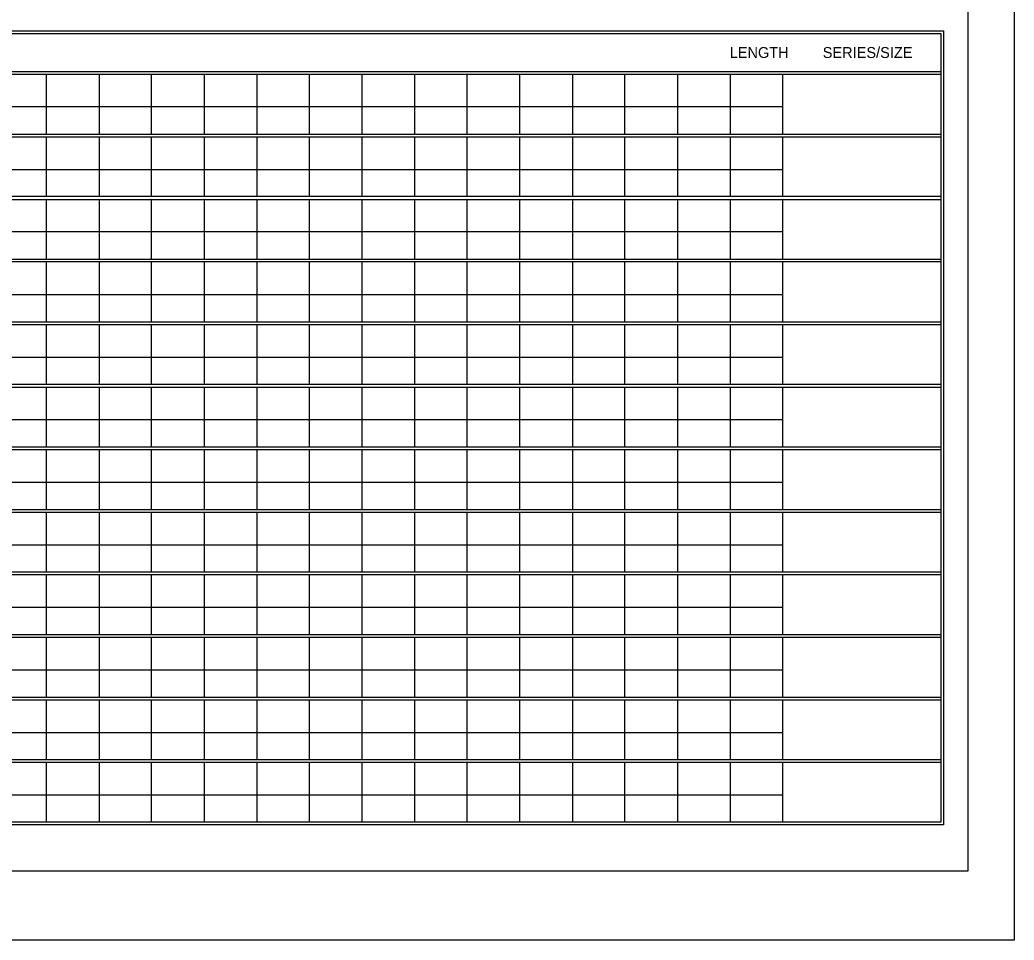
# Model space of a CAD drawing. Extents: x 1806251 to 1809821, y 414895 to 422886.
# Drawn here: x 1809679.49 to 1809684.89, y 415246.63 to 415251.63 of the extents above; entities that cross this region are included whole.
import ezdxf

# ---------------------------------------------------------------- set-up
doc = ezdxf.new("R2010")
doc.units = 0
doc.layers.add('GSSHT', color=7, linetype='Continuous')

msp = doc.modelspace()

# ---------------------------------------------------------------- linework, layer by layer
at = {"layer": 'GSSHT'}
for p, q in [((1809684.8895, 415254.8862), (1809684.8895, 415246.6324)), ((1809672.782, 415251.3484), (1809684.4909, 415251.3484)), ((1809672.782, 415251.3336), (1809684.4909, 415251.3336)), ((1809679.6361, 415251.3336), (1809679.6361, 415251.0088)), ((1809679.9225, 415251.3336), (1809679.9225, 415251.0088)), ((1809680.206, 415251.3336), (1809680.206, 415251.0088)), ((1809680.4924, 415251.3336), (1809680.4924, 415251.0088)), ((1809680.7789, 415251.3336), (1809680.7789, 415251.0088)), ((1809681.0624, 415251.3336), (1809681.0624, 415251.0088)), ((1809681.3488, 415251.3336), (1809681.3488, 415251.0088)), ((1809681.6353, 415251.3336), (1809681.6353, 415251.0088)), ((1809681.9188, 415251.3336), (1809681.9188, 415251.0088)), ((1809682.2052, 415251.3336), (1809682.2052, 415251.0088)), ((1809682.4917, 415251.3336), (1809682.4917, 415251.0088)), ((1809682.7752, 415251.3336), (1809682.7752, 415251.0088)), ((1809683.0616, 415251.3336), (1809683.0616, 415251.0088)), ((1809683.348, 415251.3336), (1809683.348, 415251.0088)), ((1809683.6315, 415251.3336), (1809683.6315, 415251.0088)), ((1809672.782, 415251.1594), (1809683.6315, 415251.1594)), ((1809672.782, 415251.0088), (1809684.4909, 415251.0088)), ((1809672.782, 415250.994), (1809684.4909, 415250.994)), ((1809679.6361, 415250.994), (1809679.6361, 415250.6722)), ((1809679.9225, 415250.994), (1809679.9225, 415250.6722)), ((1809680.206, 415250.994), (1809680.206, 415250.6722)), ((1809680.4924, 415250.994), (1809680.4924, 415250.6722)), ((1809680.7789, 415250.994), (1809680.7789, 415250.6722)), ((1809681.0624, 415250.994), (1809681.0624, 415250.6722)), ((1809681.3488, 415250.994), (1809681.3488, 415250.6722)), ((1809681.6353, 415250.994), (1809681.6353, 415250.6722)), ((1809681.9188, 415250.994), (1809681.9188, 415250.6722)), ((1809682.2052, 415250.994), (1809682.2052, 415250.6722)), ((1809682.4917, 415250.994), (1809682.4917, 415250.6722)), ((1809682.7752, 415250.994), (1809682.7752, 415250.6722)), ((1809683.0616, 415250.994), (1809683.0616, 415250.6722)), ((1809683.348, 415250.994), (1809683.348, 415250.6722)), ((1809683.6315, 415250.994), (1809683.6315, 415250.6722)), ((1809672.782, 415250.8169), (1809683.6315, 415250.8169)), ((1809672.782, 415250.6722), (1809684.4909, 415250.6722)), ((1809672.782, 415250.6544), (1809684.4909, 415250.6544)), ((1809679.6361, 415250.6544), (1809679.6361, 415250.3296)), ((1809679.9225, 415250.6544), (1809679.9225, 415250.3296)), ((1809680.206, 415250.6544), (1809680.206, 415250.3296)), ((1809680.4924, 415250.6544), (1809680.4924, 415250.3296)), ((1809680.7789, 415250.6544), (1809680.7789, 415250.3296)), ((1809681.0624, 415250.6544), (1809681.0624, 415250.3296)), ((1809681.3488, 415250.6544), (1809681.3488, 415250.3296)), ((1809681.6353, 415250.6544), (1809681.6353, 415250.3296)), ((1809681.9188, 415250.6544), (1809681.9188, 415250.3296)), ((1809682.2052, 415250.6544), (1809682.2052, 415250.3296)), ((1809682.4917, 415250.6544), (1809682.4917, 415250.3296)), ((1809682.7752, 415250.6544), (1809682.7752, 415250.3296)), ((1809683.0616, 415250.6544), (1809683.0616, 415250.3296)), ((1809683.348, 415250.6544), (1809683.348, 415250.3296)), ((1809683.6315, 415250.6544), (1809683.6315, 415250.3296)), ((1809672.782, 415250.4802), (1809683.6315, 415250.4802)), ((1809672.782, 415250.3296), (1809684.4909, 415250.3296)), ((1809672.782, 415250.3178), (1809684.4909, 415250.3178)), ((1809679.6361, 415250.3178), (1809679.6361, 415249.99)), ((1809679.9225, 415250.3178), (1809679.9225, 415249.99)), ((1809680.206, 415250.3178), (1809680.206, 415249.99)), ((1809680.4924, 415250.3178), (1809680.4924, 415249.99)), ((1809680.7789, 415250.3178), (1809680.7789, 415249.99)), ((1809681.0624, 415250.3178), (1809681.0624, 415249.99)), ((1809681.3488, 415250.3178), (1809681.3488, 415249.99)), ((1809681.6353, 415250.3178), (1809681.6353, 415249.99)), ((1809681.9188, 415250.3178), (1809681.9188, 415249.99)), ((1809682.2052, 415250.3178), (1809682.2052, 415249.99)), ((1809682.4917, 415250.3178), (1809682.4917, 415249.99)), ((1809682.7752, 415250.3178), (1809682.7752, 415249.99)), ((1809683.0616, 415250.3178), (1809683.0616, 415249.99)), ((1809683.348, 415250.3178), (1809683.348, 415249.99)), ((1809683.6315, 415250.3178), (1809683.6315, 415249.99)), ((1809672.782, 415250.1377), (1809683.6315, 415250.1377)), ((1809672.782, 415249.99), (1809684.4909, 415249.99)), ((1809672.782, 415249.9752), (1809684.4909, 415249.9752)), ((1809679.6361, 415249.9752), (1809679.6361, 415249.6504)), ((1809679.9225, 415249.9752), (1809679.9225, 415249.6504)), ((1809680.206, 415249.9752), (1809680.206, 415249.6504)), ((1809680.4924, 415249.9752), (1809680.4924, 415249.6504)), ((1809680.7789, 415249.9752), (1809680.7789, 415249.6504)), ((1809681.0624, 415249.9752), (1809681.0624, 415249.6504)), ((1809681.3488, 415249.9752), (1809681.3488, 415249.6504)), ((1809681.6353, 415249.9752), (1809681.6353, 415249.6504)), ((1809681.9188, 415249.9752), (1809681.9188, 415249.6504)), ((1809682.2052, 415249.9752), (1809682.2052, 415249.6504)), ((1809682.4917, 415249.9752), (1809682.4917, 415249.6504)), ((1809682.7752, 415249.9752), (1809682.7752, 415249.6504)), ((1809683.0616, 415249.9752), (1809683.0616, 415249.6504)), ((1809683.348, 415249.9752), (1809683.348, 415249.6504)), ((1809683.6315, 415249.9752), (1809683.6315, 415249.6504)), ((1809672.782, 415249.798), (1809683.6315, 415249.798)), ((1809672.782, 415249.6504), (1809684.4909, 415249.6504)), ((1809672.782, 415249.6356), (1809684.4909, 415249.6356)), ((1809679.6361, 415249.6356), (1809679.6361, 415249.3108)), ((1809679.9225, 415249.6356), (1809679.9225, 415249.3108)), ((1809680.206, 415249.6356), (1809680.206, 415249.3108)), ((1809680.4924, 415249.6356), (1809680.4924, 415249.3108)), ((1809680.7789, 415249.6356), (1809680.7789, 415249.3108)), ((1809681.0624, 415249.6356), (1809681.0624, 415249.3108)), ((1809681.3488, 415249.6356), (1809681.3488, 415249.3108)), ((1809681.6353, 415249.6356), (1809681.6353, 415249.3108)), ((1809681.9188, 415249.6356), (1809681.9188, 415249.3108)), ((1809682.2052, 415249.6356), (1809682.2052, 415249.3108)), ((1809682.4917, 415249.6356), (1809682.4917, 415249.3108)), ((1809682.7752, 415249.6356), (1809682.7752, 415249.3108)), ((1809683.0616, 415249.6356), (1809683.0616, 415249.3108)), ((1809683.348, 415249.6356), (1809683.348, 415249.3108)), ((1809683.6315, 415249.6356), (1809683.6315, 415249.3108)), ((1809672.782, 415249.4584), (1809683.6315, 415249.4584)), ((1809672.782, 415249.3108), (1809684.4909, 415249.3108)), ((1809672.782, 415249.296), (1809684.4909, 415249.296)), ((1809679.6361, 415249.296), (1809679.6361, 415248.9712)), ((1809679.9225, 415249.296), (1809679.9225, 415248.9712)), ((1809680.206, 415249.296), (1809680.206, 415248.9712)), ((1809680.4924, 415249.296), (1809680.4924, 415248.9712)), ((1809680.7789, 415249.296), (1809680.7789, 415248.9712)), ((1809681.0624, 415249.296), (1809681.0624, 415248.9712)), ((1809681.3488, 415249.296), (1809681.3488, 415248.9712)), ((1809681.6353, 415249.296), (1809681.6353, 415248.9712)), ((1809681.9188, 415249.296), (1809681.9188, 415248.9712)), ((1809682.2052, 415249.296), (1809682.2052, 415248.9712)), ((1809682.4917, 415249.296), (1809682.4917, 415248.9712)), ((1809682.7752, 415249.296), (1809682.7752, 415248.9712)), ((1809683.0616, 415249.296), (1809683.0616, 415248.9712)), ((1809683.348, 415249.296), (1809683.348, 415248.9712)), ((1809683.6315, 415249.296), (1809683.6315, 415248.9712)), ((1809672.782, 415249.1188), (1809683.6315, 415249.1188)), ((1809672.782, 415248.9712), (1809684.4909, 415248.9712)), ((1809672.782, 415248.9564), (1809684.4909, 415248.9564)), ((1809679.6361, 415248.9564), (1809679.6361, 415248.6316)), ((1809679.9225, 415248.9564), (1809679.9225, 415248.6316)), ((1809680.206, 415248.9564), (1809680.206, 415248.6316)), ((1809680.4924, 415248.9564), (1809680.4924, 415248.6316)), ((1809680.7789, 415248.9564), (1809680.7789, 415248.6316)), ((1809681.0624, 415248.9564), (1809681.0624, 415248.6316)), ((1809681.3488, 415248.9564), (1809681.3488, 415248.6316)), ((1809681.6353, 415248.9564), (1809681.6353, 415248.6316)), ((1809681.9188, 415248.9564), (1809681.9188, 415248.6316)), ((1809682.2052, 415248.9564), (1809682.2052, 415248.6316)), ((1809682.4917, 415248.9564), (1809682.4917, 415248.6316)), ((1809682.7752, 415248.9564), (1809682.7752, 415248.6316)), ((1809683.0616, 415248.9564), (1809683.0616, 415248.6316)), ((1809683.348, 415248.9564), (1809683.348, 415248.6316)), ((1809683.6315, 415248.9564), (1809683.6315, 415248.6316)), ((1809672.782, 415248.7792), (1809683.6315, 415248.7792)), ((1809672.782, 415248.6316), (1809684.4909, 415248.6316)), ((1809672.782, 415248.6168), (1809684.4909, 415248.6168)), ((1809679.6361, 415248.6168), (1809679.6361, 415248.292)), ((1809679.9225, 415248.6168), (1809679.9225, 415248.292)), ((1809680.206, 415248.6168), (1809680.206, 415248.292)), ((1809680.4924, 415248.6168), (1809680.4924, 415248.292)), ((1809680.7789, 415248.6168), (1809680.7789, 415248.292)), ((1809681.0624, 415248.6168), (1809681.0624, 415248.292)), ((1809681.3488, 415248.6168), (1809681.3488, 415248.292)), ((1809681.6353, 415248.6168), (1809681.6353, 415248.292)), ((1809681.9188, 415248.6168), (1809681.9188, 415248.292)), ((1809682.2052, 415248.6168), (1809682.2052, 415248.292)), ((1809682.4917, 415248.6168), (1809682.4917, 415248.292)), ((1809682.7752, 415248.6168), (1809682.7752, 415248.292)), ((1809683.0616, 415248.6168), (1809683.0616, 415248.292)), ((1809683.348, 415248.6168), (1809683.348, 415248.292)), ((1809683.6315, 415248.6168), (1809683.6315, 415248.292)), ((1809672.782, 415248.4396), (1809683.6315, 415248.4396)), ((1809672.782, 415248.292), (1809684.4909, 415248.292)), ((1809672.782, 415248.2772), (1809684.4909, 415248.2772)), ((1809679.6361, 415248.2772), (1809679.6361, 415247.9524)), ((1809679.9225, 415248.2772), (1809679.9225, 415247.9524)), ((1809680.206, 415248.2772), (1809680.206, 415247.9524)), ((1809680.4924, 415248.2772), (1809680.4924, 415247.9524)), ((1809680.7789, 415248.2772), (1809680.7789, 415247.9524)), ((1809681.0624, 415248.2772), (1809681.0624, 415247.9524)), ((1809681.3488, 415248.2772), (1809681.3488, 415247.9524)), ((1809681.6353, 415248.2772), (1809681.6353, 415247.9524)), ((1809681.9188, 415248.2772), (1809681.9188, 415247.9524)), ((1809682.2052, 415248.2772), (1809682.2052, 415247.9524)), ((1809682.4917, 415248.2772), (1809682.4917, 415247.9524)), ((1809682.7752, 415248.2772), (1809682.7752, 415247.9524)), ((1809683.0616, 415248.2772), (1809683.0616, 415247.9524)), ((1809683.348, 415248.2772), (1809683.348, 415247.9524)), ((1809683.6315, 415248.2772), (1809683.6315, 415247.9524)), ((1809672.782, 415248.1), (1809683.6315, 415248.1)), ((1809672.782, 415247.9524), (1809684.4909, 415247.9524)), ((1809672.782, 415247.9376), (1809684.4909, 415247.9376)), ((1809679.6361, 415247.9376), (1809679.6361, 415247.6128)), ((1809679.9225, 415247.9376), (1809679.9225, 415247.6128)), ((1809680.206, 415247.9376), (1809680.206, 415247.6128)), ((1809680.4924, 415247.9376), (1809680.4924, 415247.6128)), ((1809680.7789, 415247.9376), (1809680.7789, 415247.6128)), ((1809681.0624, 415247.9376), (1809681.0624, 415247.6128)), ((1809681.3488, 415247.9376), (1809681.3488, 415247.6128)), ((1809681.6353, 415247.9376), (1809681.6353, 415247.6128)), ((1809681.9188, 415247.9376), (1809681.9188, 415247.6128)), ((1809682.2052, 415247.9376), (1809682.2052, 415247.6128)), ((1809682.4917, 415247.9376), (1809682.4917, 415247.6128)), ((1809682.7752, 415247.9376), (1809682.7752, 415247.6128)), ((1809683.0616, 415247.9376), (1809683.0616, 415247.6128)), ((1809683.348, 415247.9376), (1809683.348, 415247.6128)), ((1809683.6315, 415247.9376), (1809683.6315, 415247.6128)), ((1809672.782, 415247.7604), (1809683.6315, 415247.7604)), ((1809672.782, 415247.6128), (1809684.4909, 415247.6128)), ((1809672.782, 415247.598), (1809684.4909, 415247.598)), ((1809679.6361, 415247.598), (1809679.6361, 415247.2732)), ((1809679.9225, 415247.598), (1809679.9225, 415247.2732)), ((1809680.206, 415247.598), (1809680.206, 415247.2732)), ((1809680.4924, 415247.598), (1809680.4924, 415247.2732)), ((1809680.7789, 415247.598), (1809680.7789, 415247.2732)), ((1809681.0624, 415247.598), (1809681.0624, 415247.2732)), ((1809681.3488, 415247.598), (1809681.3488, 415247.2732)), ((1809681.6353, 415247.598), (1809681.6353, 415247.2732)), ((1809681.9188, 415247.598), (1809681.9188, 415247.2732)), ((1809682.2052, 415247.598), (1809682.2052, 415247.2732)), ((1809682.4917, 415247.598), (1809682.4917, 415247.2732)), ((1809682.7752, 415247.598), (1809682.7752, 415247.2732)), ((1809683.0616, 415247.598), (1809683.0616, 415247.2732)), ((1809683.348, 415247.598), (1809683.348, 415247.2732)), ((1809683.6315, 415247.598), (1809683.6315, 415247.2732)), ((1809672.782, 415247.4208), (1809683.6315, 415247.4208)), ((1809684.8895, 415246.6324), (1809672.1353, 415246.6324))]:
    msp.add_line(p, q, dxfattribs=at)
for points in [[(1809672.6344, 415254.5111), (1809684.6385, 415254.5111), (1809684.6385, 415247.0074), (1809672.6344, 415247.0074)], [(1809672.7673, 415251.5699), (1809684.5056, 415251.5699), (1809684.5056, 415247.2584), (1809672.7673, 415247.2584)], [(1809672.782, 415251.5551), (1809684.4909, 415251.5551), (1809684.4909, 415247.2732), (1809672.782, 415247.2732)]]:
    msp.add_lwpolyline(points, close=True, dxfattribs=at)

# ---------------------------------------------------------------- texts
for s, height, p in [('LENGTH', 0.05906, (1809683.3454, 415251.4222)), ('SERIES/SIZE', 0.059061, (1809683.8506, 415251.4222))]:
    msp.add_text(s, height=height, dxfattribs=at).set_placement(p)

doc.saveas('drawing.dxf')
